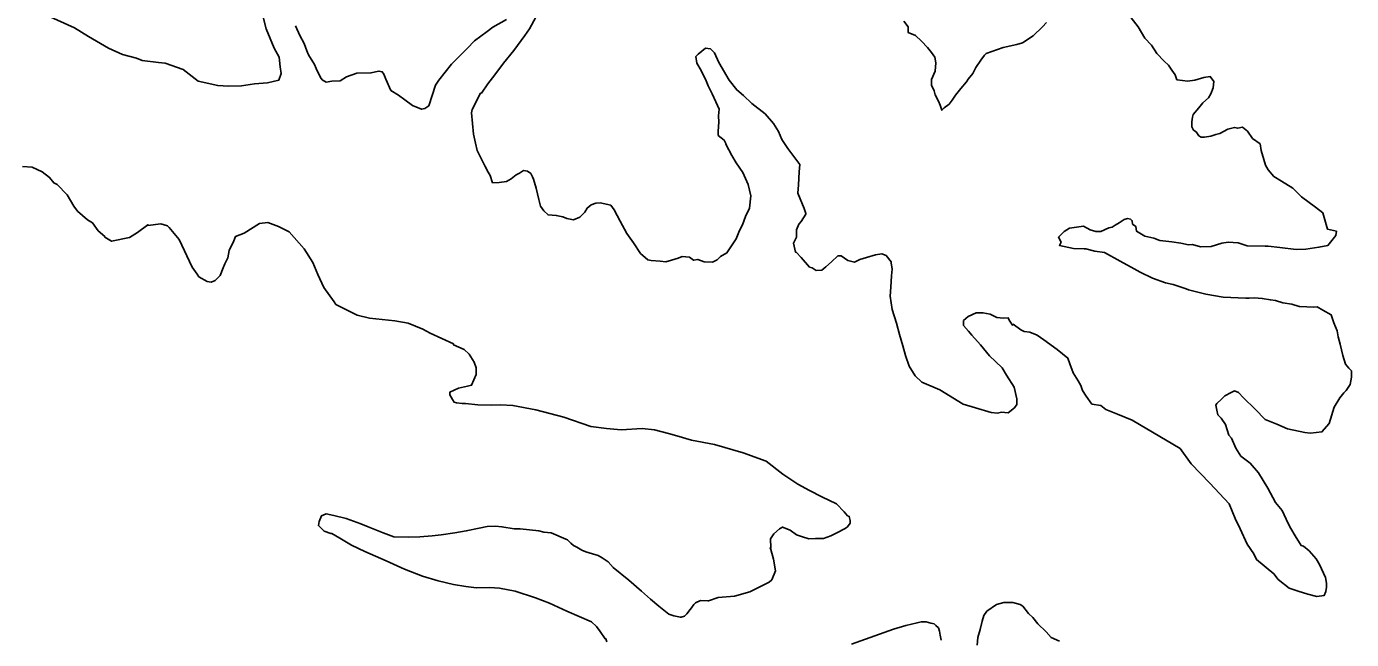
# Model space of a CAD drawing. Extents: x -939622 to -934222, y 1383701 to 1385301.
# Drawn here: x -935749.592 to -935744.72, y 1384155.82 to 1384158.075 of the extents above; entities that cross this region are included whole.
import ezdxf

# ---------------------------------------------------------------- set-up
doc = ezdxf.new("R2010")
doc.units = 0
doc.layers.add('Level 9', color=7, linetype='Continuous')

msp = doc.modelspace()

# ---------------------------------------------------------------- linework, layer by layer
at = {"layer": 'Level 9'}
for points in [[(-935749.5154, 1384158.1159), (-935749.4153, 1384158.0703), (-935749.3635, 1384158.0385), (-935749.2905, 1384157.9952), (-935749.239, 1384157.9724), (-935749.1876, 1384157.9586), (-935749.1664, 1384157.9501), (-935749.1063, 1384157.9426), (-935749.0822, 1384157.9402), (-935749.0157, 1384157.9178), (-935748.9606, 1384157.874), (-935748.8883, 1384157.8578), (-935748.8492, 1384157.8557), (-935748.8013, 1384157.8569), (-935748.7535, 1384157.8641), (-935748.7056, 1384157.8683), (-935748.6638, 1384157.8784), (-935748.6555, 1384157.9027), (-935748.659, 1384157.9266), (-935748.6629, 1384157.9626), (-935748.6817, 1384157.9953), (-935748.7105, 1384158.0667), (-935748.727, 1384158.1295)], [(-935748.6028, 1384158.0785), (-935748.5869, 1384158.0427), (-935748.5712, 1384158.0131), (-935748.5616, 1384157.9862), (-935748.5552, 1384157.9713), (-935748.5333, 1384157.9358), (-935748.527, 1384157.9209), (-935748.5111, 1384157.8882), (-935748.5049, 1384157.8793), (-935748.4897, 1384157.8707), (-935748.4688, 1384157.8742), (-935748.4388, 1384157.875), (-935748.4152, 1384157.8906), (-935748.3766, 1384157.9036), (-935748.3256, 1384157.9048), (-935748.2958, 1384157.9116), (-935748.2837, 1384157.9089), (-935748.2775, 1384157.9), (-935748.2711, 1384157.8821), (-935748.2521, 1384157.8405), (-935748.2246, 1384157.8231), (-935748.2002, 1384157.8057), (-935748.1727, 1384157.7853), (-935748.1394, 1384157.7711), (-935748.1275, 1384157.7744), (-935748.1127, 1384157.7838), (-935748.0876, 1384157.8596), (-935748.0761, 1384157.878), (-935748.0295, 1384157.9363), (-935747.971, 1384157.9949), (-935747.9447, 1384158.0226), (-935747.8976, 1384158.0569), (-935747.877, 1384158.0725), (-935747.8267, 1384158.1008)], [(-935747.7189, 1384158.1095), (-935747.7419, 1384158.0668), (-935747.7593, 1384158.0423), (-935747.7999, 1384157.9871), (-935747.8377, 1384157.9411), (-935747.8696, 1384157.8981)], [(-935746.0008, 1384157.9988), (-935746.0633, 1384157.9762), (-935746.0691, 1384157.97), (-935746.0836, 1384157.9516), (-935746.101, 1384157.9241), (-935746.1124, 1384157.9028), (-935746.1299, 1384157.8813), (-935746.1357, 1384157.8721), (-935746.156, 1384157.8475), (-935746.1764, 1384157.823), (-935746.188, 1384157.8046), (-935746.1996, 1384157.7893), (-935746.2173, 1384157.7768), (-935746.226, 1384157.7676), (-935746.2325, 1384157.7855), (-935746.2388, 1384157.8003), (-935746.2514, 1384157.8241), (-935746.2548, 1384157.8391), (-935746.2643, 1384157.8599), (-935746.2648, 1384157.8809), (-935746.2506, 1384157.9114), (-935746.2483, 1384157.9415), (-935746.2519, 1384157.9625), (-935746.2643, 1384157.9802), (-935746.2797, 1384157.9979), (-935746.3013, 1384158.0214), (-935746.3228, 1384158.0419), (-935746.3501, 1384158.0533), (-935746.3506, 1384158.0743), (-935746.3661, 1384158.095)], [(-935745.8412, 1384158.09), (-935745.8558, 1384158.0746), (-935745.8909, 1384158.0406), (-935745.9293, 1384158.0156), (-935745.9501, 1384158.0091), (-935746.0008, 1384157.9988)], [(-935745.6602, 1384157.3214), (-935745.6422, 1384157.3218), (-935745.6126, 1384157.3346), (-935745.6006, 1384157.3379), (-935745.5888, 1384157.3442), (-935745.574, 1384157.3536), (-935745.5564, 1384157.3661), (-935745.5444, 1384157.3694), (-935745.5324, 1384157.3667), (-935745.5262, 1384157.3608), (-935745.5259, 1384157.3488), (-935745.5137, 1384157.3401), (-935745.5103, 1384157.3221), (-935745.4799, 1384157.3048), (-935745.4467, 1384157.2966), (-935745.4255, 1384157.2881), (-935745.3804, 1384157.2832), (-935745.3473, 1384157.278), (-935745.3201, 1384157.2727), (-935745.3051, 1384157.273), (-935745.275, 1384157.2648), (-935745.236, 1384157.2657), (-935745.1973, 1384157.2787), (-935745.1734, 1384157.2823), (-935745.1374, 1384157.2802), (-935745.1041, 1384157.269), (-935745.0381, 1384157.2677), (-935745.0261, 1384157.268), (-935744.984, 1384157.263), (-935744.9239, 1384157.2555), (-935744.8879, 1384157.2564), (-935744.8401, 1384157.2636), (-935744.8073, 1384157.2704), (-935744.7782, 1384157.3072), (-935744.7756, 1384157.3223), (-935744.8088, 1384157.3305), (-935744.8252, 1384157.3903), (-935744.8527, 1384157.4107), (-935744.9046, 1384157.4485), (-935744.9354, 1384157.4808), (-935744.9781, 1384157.5068), (-935745.0055, 1384157.5242), (-935745.0271, 1384157.5477), (-935745.0365, 1384157.5655), (-935745.043, 1384157.5864), (-935745.0528, 1384157.6193), (-935745.0564, 1384157.6433), (-935745.0839, 1384157.6636), (-935745.1026, 1384157.6902), (-935745.1209, 1384157.7048), (-935745.1388, 1384157.7014), (-935745.1509, 1384157.7041), (-935745.1747, 1384157.6975), (-935745.2043, 1384157.6817), (-935745.2192, 1384157.6783), (-935745.237, 1384157.6718), (-935745.2609, 1384157.6682), (-935745.2729, 1384157.6679), (-935745.2821, 1384157.6737), (-935745.2914, 1384157.6885), (-935745.3006, 1384157.6943), (-935745.3069, 1384157.7062), (-935745.3073, 1384157.7243), (-935745.3048, 1384157.7424), (-935745.302, 1384157.7515), (-935745.2816, 1384157.776), (-935745.2671, 1384157.7944), (-935745.2465, 1384157.813), (-935745.2379, 1384157.8283), (-935745.2294, 1384157.8495), (-935745.227, 1384157.8737), (-935745.2395, 1384157.8914), (-935745.2634, 1384157.8878), (-935745.2961, 1384157.878), (-935745.323, 1384157.8743), (-935745.3411, 1384157.8768), (-935745.3621, 1384157.8793), (-935745.3686, 1384157.8972), (-935745.381, 1384157.915), (-935745.3934, 1384157.9327), (-935745.4088, 1384157.9474), (-935745.4365, 1384157.9767), (-935745.4552, 1384158.0064), (-935745.4799, 1384158.0328), (-935745.5049, 1384158.0743), (-935745.539, 1384158.1186)], [(-935747.8696, 1384157.8981), (-935747.8958, 1384157.8644), (-935747.919, 1384157.8307), (-935747.922, 1384157.8307), (-935747.9534, 1384157.7697), (-935747.9561, 1384157.7576), (-935747.9522, 1384157.7186), (-935747.9482, 1384157.6796), (-935747.9414, 1384157.6467), (-935747.9347, 1384157.6198), (-935747.9189, 1384157.5871), (-935747.9063, 1384157.5633), (-935747.8938, 1384157.5396), (-935747.8875, 1384157.5277), (-935747.8778, 1384157.5008), (-935747.8538, 1384157.5014), (-935747.8269, 1384157.5051), (-935747.8092, 1384157.5146), (-935747.7916, 1384157.5301), (-935747.7797, 1384157.5364), (-935747.765, 1384157.5458), (-935747.7499, 1384157.5431), (-935747.7377, 1384157.5344), (-935747.7314, 1384157.5225), (-935747.7282, 1384157.5136), (-935747.7184, 1384157.4807), (-935747.7083, 1384157.4389), (-935747.7017, 1384157.415), (-935747.6893, 1384157.3972), (-935747.674, 1384157.3826), (-935747.6439, 1384157.3803), (-935747.6198, 1384157.3749), (-935747.6047, 1384157.3693), (-935747.5805, 1384157.3638), (-935747.5568, 1384157.3735), (-935747.5392, 1384157.3919), (-935747.5306, 1384157.4072), (-935747.5159, 1384157.4196), (-935747.4981, 1384157.4261), (-935747.4831, 1384157.4264), (-935747.4439, 1384157.4184), (-935747.4315, 1384157.4006), (-935747.4095, 1384157.3591), (-935747.3844, 1384157.3146), (-935747.3595, 1384157.2791), (-935747.3346, 1384157.2406), (-935747.307, 1384157.2172), (-935747.2949, 1384157.2145), (-935747.2619, 1384157.2123), (-935747.2408, 1384157.2098), (-935747.22, 1384157.2164), (-935747.1962, 1384157.223), (-935747.1813, 1384157.2294), (-935747.1543, 1384157.227), (-935747.139, 1384157.2154), (-935747.1241, 1384157.2188), (-935747.0999, 1384157.2103), (-935747.0699, 1384157.2081), (-935747.0521, 1384157.2175), (-935747.0404, 1384157.2299), (-935747.0167, 1384157.2425), (-935746.982, 1384157.2945), (-935746.9708, 1384157.3249), (-935746.9593, 1384157.3462), (-935746.9481, 1384157.3766), (-935746.9338, 1384157.407), (-935746.929, 1384157.4523), (-935746.939, 1384157.4941), (-935746.9581, 1384157.5388), (-935746.983, 1384157.5742), (-935746.9986, 1384157.6009), (-935747.0206, 1384157.6425), (-935747.0207, 1384157.6455), (-935747.027, 1384157.6574), (-935747.0484, 1384157.6749), (-935747.0488, 1384157.6899), (-935747.0466, 1384157.7231), (-935747.0472, 1384157.7471), (-935747.0448, 1384157.7713), (-935747.0575, 1384157.798), (-935747.0702, 1384157.8278), (-935747.0859, 1384157.8575), (-935747.0924, 1384157.8754), (-935747.1113, 1384157.914), (-935747.127, 1384157.9407), (-935747.1306, 1384157.9647), (-935747.1218, 1384157.9739), (-935747.0954, 1384157.9956), (-935747.0773, 1384157.9931), (-935747.0619, 1384157.9784), (-935747.0461, 1384157.9427), (-935747.0085, 1384157.8775), (-935746.9806, 1384157.8421), (-935746.9561, 1384157.8216), (-935746.9254, 1384157.7923), (-935746.8765, 1384157.7544), (-935746.8456, 1384157.7191), (-935746.8269, 1384157.6894), (-935746.8141, 1384157.6597), (-935746.7923, 1384157.6271), (-935746.7489, 1384157.568)], [(-935747.201, 1384156.57), (-935747.2312, 1384156.5783), (-935747.2825, 1384156.5921), (-935747.3276, 1384156.597), (-935747.4055, 1384156.592), (-935747.4596, 1384156.5967), (-935747.5167, 1384156.6043), (-935747.6165, 1384156.6379), (-935747.7192, 1384156.6654), (-935747.8035, 1384156.6814), (-935747.8486, 1384156.6833), (-935747.8815, 1384156.6825), (-935747.9326, 1384156.6842), (-935747.9777, 1384156.6891), (-935747.9897, 1384156.6888), (-935748.0107, 1384156.6913), (-935748.0198, 1384156.6941), (-935748.026, 1384156.7029), (-935748.0354, 1384156.7208), (-935748.0357, 1384156.7298), (-935748.0031, 1384156.7456), (-935747.9702, 1384156.7525), (-935747.9553, 1384156.7558), (-935747.9383, 1384156.7954), (-935747.9389, 1384156.8194), (-935747.9454, 1384156.8403), (-935747.9642, 1384156.8699), (-935747.9826, 1384156.8875), (-935748.022, 1384156.9046), (-935748.0221, 1384156.9076), (-935748.107, 1384156.9476), (-935748.1344, 1384156.962), (-935748.1889, 1384156.9847), (-935748.2371, 1384156.9925), (-935748.3303, 1384157.0022), (-935748.3755, 1384157.0131), (-935748.4545, 1384157.0533), (-935748.4607, 1384157.0622), (-935748.498, 1384157.1154), (-935748.5202, 1384157.163), (-935748.5393, 1384157.2076), (-935748.5705, 1384157.258), (-935748.6075, 1384157.2992), (-935748.626, 1384157.3198), (-935748.6655, 1384157.3398), (-935748.7048, 1384157.3539), (-935748.7347, 1384157.3502), (-935748.7909, 1384157.3157), (-935748.8235, 1384157.3028), (-935748.8292, 1384157.2876), (-935748.8463, 1384157.2511), (-935748.8516, 1384157.2239), (-935748.863, 1384157.2026), (-935748.8687, 1384157.1874), (-935748.88, 1384157.16), (-935748.8975, 1384157.1415), (-935748.9124, 1384157.1351), (-935748.9274, 1384157.1378), (-935748.9578, 1384157.1551), (-935748.964, 1384157.1639), (-935748.9827, 1384157.1906), (-935749.0302, 1384157.2917), (-935749.0673, 1384157.3359), (-935749.0734, 1384157.3417), (-935749.0976, 1384157.3501), (-935749.1454, 1384157.3429), (-935749.1455, 1384157.3459), (-935749.1838, 1384157.3179), (-935749.2133, 1384157.2991), (-935749.2789, 1384157.2855), (-935749.3033, 1384157.2999), (-935749.3034, 1384157.3029), (-935749.3279, 1384157.3234), (-935749.3496, 1384157.3529), (-935749.3679, 1384157.3645), (-935749.4046, 1384157.3967), (-935749.4171, 1384157.4144), (-935749.4421, 1384157.4559), (-935749.479, 1384157.4941), (-935749.4912, 1384157.4998), (-935749.5067, 1384157.5205), (-935749.5342, 1384157.5408), (-935749.5706, 1384157.558), (-935749.6066, 1384157.5601)], [(-935746.7489, 1384157.568), (-935746.7512, 1384157.5409), (-935746.753, 1384157.4927), (-935746.7553, 1384157.4626), (-935746.7329, 1384157.406), (-935746.7265, 1384157.3881), (-935746.7264, 1384157.3851), (-935746.7437, 1384157.3576), (-935746.7525, 1384157.3483), (-935746.7609, 1384157.3271), (-935746.7603, 1384157.3), (-935746.7717, 1384157.2787), (-935746.7649, 1384157.2457), (-935746.7619, 1384157.2458), (-935746.7434, 1384157.2252), (-935746.7126, 1384157.1899), (-935746.7035, 1384157.1871), (-935746.6883, 1384157.1785), (-935746.6673, 1384157.179), (-935746.6526, 1384157.1914), (-935746.6321, 1384157.2099), (-935746.6086, 1384157.2316), (-935746.5966, 1384157.2319), (-935746.5844, 1384157.2232), (-935746.5722, 1384157.2144), (-935746.5481, 1384157.209), (-935746.5273, 1384157.2186), (-935746.5035, 1384157.2252), (-935746.4708, 1384157.235), (-935746.4469, 1384157.2386), (-935746.4317, 1384157.233), (-935746.4131, 1384157.2094), (-935746.4131, 1384157.2064), (-935746.4095, 1384157.1824), (-935746.4119, 1384157.1583), (-935746.4138, 1384157.1161), (-935746.416, 1384157.083), (-935746.4088, 1384157.035), (-935746.3926, 1384156.9843), (-935746.3826, 1384156.9424), (-935746.3695, 1384156.9006), (-935746.3596, 1384156.8647), (-935746.3467, 1384156.826), (-935746.3248, 1384156.7904), (-935746.3002, 1384156.7669), (-935746.2336, 1384156.7385), (-935746.1483, 1384156.6865), (-935746.103, 1384156.6726), (-935746.0456, 1384156.656), (-935746.0215, 1384156.6535), (-935746.0066, 1384156.6569), (-935745.9826, 1384156.6545), (-935745.959, 1384156.6732), (-935745.9504, 1384156.6854), (-935745.9509, 1384156.7064), (-935745.9609, 1384156.7483), (-935745.989, 1384156.7927), (-935746.0047, 1384156.8194), (-935746.0292, 1384156.8429), (-935746.0507, 1384156.8634), (-935746.0847, 1384156.9047), (-935746.1156, 1384156.94), (-935746.128, 1384156.9547), (-935746.1465, 1384156.9753), (-935746.1469, 1384156.9934), (-935746.1293, 1384157.0089), (-935746.0996, 1384157.0216), (-935746.0756, 1384157.0222), (-935746.0485, 1384157.0169), (-935746.0242, 1384157.0055), (-935746.0002, 1384157.003), (-935745.9822, 1384157.0035), (-935745.979, 1384156.9946), (-935745.9666, 1384156.9768), (-935745.9636, 1384156.9799), (-935745.9361, 1384156.9595), (-935745.924, 1384156.9538), (-935745.903, 1384156.9513), (-935745.8757, 1384156.94), (-935745.8513, 1384156.9225), (-935745.8024, 1384156.8876), (-935745.7626, 1384156.8555), (-935745.7561, 1384156.8346), (-935745.7433, 1384156.8019), (-935745.7246, 1384156.7722), (-935745.7152, 1384156.7544), (-935745.7087, 1384156.7365), (-935745.6962, 1384156.7158), (-935745.6745, 1384156.6862), (-935745.6414, 1384156.6811), (-935745.623, 1384156.6665), (-935745.5806, 1384156.6495), (-935745.5261, 1384156.6268), (-935745.3496, 1384156.5229), (-935745.3092, 1384156.4667), (-935745.2415, 1384156.3962), (-935745.1706, 1384156.3197), (-935745.1483, 1384156.2661), (-935745.1293, 1384156.2275), (-935745.1039, 1384156.171), (-935745.0791, 1384156.1355)], [(-935745.0791, 1384156.1355), (-935745.0696, 1384156.1147), (-935745.0053, 1384156.0621), (-935744.9898, 1384156.0414), (-935744.95, 1384156.0093), (-935744.9167, 1384155.9981), (-935744.8805, 1384155.987), (-935744.8473, 1384155.9788), (-935744.8204, 1384155.9825), (-935744.8148, 1384155.9977), (-935744.8121, 1384156.0128), (-935744.8125, 1384156.0278), (-935744.816, 1384156.0488), (-935744.8382, 1384156.0964), (-935744.8507, 1384156.1171), (-935744.8754, 1384156.1466), (-935744.8969, 1384156.1641), (-935744.9059, 1384156.1669), (-935744.9278, 1384156.2024), (-935744.9434, 1384156.2291), (-935744.9529, 1384156.2469), (-935744.9751, 1384156.2945), (-935744.9998, 1384156.324), (-935745.0281, 1384156.3774), (-935745.0625, 1384156.4337), (-935745.0933, 1384156.4691), (-935745.127, 1384156.4953), (-935745.1457, 1384156.5249), (-935745.1616, 1384156.5606), (-935745.1709, 1384156.5724), (-935745.1838, 1384156.6112), (-935745.1994, 1384156.6349), (-935745.2117, 1384156.6466), (-935745.2151, 1384156.6646), (-935745.2186, 1384156.6826), (-935745.2157, 1384156.6886), (-935745.1981, 1384156.7041), (-935745.1864, 1384156.7164), (-935745.1627, 1384156.7291), (-935745.1509, 1384156.7354), (-935745.1358, 1384156.7297), (-935745.1173, 1384156.7091), (-935745.0743, 1384156.6681), (-935745.0373, 1384156.6299), (-935744.9949, 1384156.6129), (-935744.9555, 1384156.5958), (-935744.8922, 1384156.5824), (-935744.8712, 1384156.5799), (-935744.8293, 1384156.5839), (-935744.803, 1384156.6147), (-935744.7836, 1384156.6753), (-935744.7634, 1384156.7089), (-935744.7489, 1384156.7273), (-935744.7401, 1384156.7366), (-935744.7256, 1384156.758), (-935744.7203, 1384156.7852), (-935744.7209, 1384156.8093), (-935744.7301, 1384156.8181), (-935744.7425, 1384156.8328), (-935744.7523, 1384156.8656), (-935744.7623, 1384156.9075), (-935744.769, 1384156.9344), (-935744.7725, 1384156.9554), (-935744.7852, 1384156.9851), (-935744.795, 1384157.015), (-935744.8254, 1384157.0323), (-935744.8466, 1384157.0438), (-935744.8586, 1384157.0435), (-935744.9097, 1384157.0452), (-935744.9127, 1384157.0452), (-935744.9399, 1384157.0535), (-935744.973, 1384157.0587), (-935745.0002, 1384157.067), (-935745.0182, 1384157.0696), (-935745.0483, 1384157.0749), (-935745.0784, 1384157.0771), (-935745.0964, 1384157.0767), (-935745.1084, 1384157.0764), (-935745.1924, 1384157.0803), (-935745.2557, 1384157.0908), (-935745.319, 1384157.1072), (-935745.3281, 1384157.11), (-935745.3765, 1384157.1269), (-935745.4036, 1384157.1322), (-935745.452, 1384157.1491), (-935745.4976, 1384157.172), (-935745.5189, 1384157.1835), (-935745.5705, 1384157.2123), (-935745.6283, 1384157.2439), (-935745.6644, 1384157.2491), (-935745.6976, 1384157.2573), (-935745.7036, 1384157.2571), (-935745.7426, 1384157.2592), (-935745.7939, 1384157.2699), (-935745.7882, 1384157.2821), (-935745.7976, 1384157.2999), (-935745.7772, 1384157.3215), (-935745.7565, 1384157.334), (-935745.7057, 1384157.3413), (-935745.6813, 1384157.3269), (-935745.6602, 1384157.3214)], [(-935748.348, 1384156.1444), (-935748.3966, 1384156.1673), (-935748.4149, 1384156.1788), (-935748.4392, 1384156.1933), (-935748.4696, 1384156.2106), (-935748.4726, 1384156.2105), (-935748.4968, 1384156.2189), (-935748.5183, 1384156.2394), (-935748.5157, 1384156.2545), (-935748.5072, 1384156.2758), (-935748.4894, 1384156.2823), (-935748.4623, 1384156.2769), (-935748.417, 1384156.266), (-935748.3626, 1384156.2463), (-935748.3353, 1384156.235), (-935748.2807, 1384156.2123), (-935748.2414, 1384156.1982), (-935748.1874, 1384156.1965), (-935748.1454, 1384156.1976), (-935748.1006, 1384156.2017), (-935748.0677, 1384156.2055), (-935748.0169, 1384156.2128), (-935747.9751, 1384156.2199), (-935747.9273, 1384156.2301), (-935747.8975, 1384156.2368), (-935747.8675, 1384156.2376), (-935747.8435, 1384156.2352), (-935747.7983, 1384156.2273), (-935747.7773, 1384156.2278), (-935747.7082, 1384156.2205), (-935747.69, 1384156.2149), (-935747.663, 1384156.2126), (-935747.6085, 1384156.1899), (-935747.6024, 1384156.187), (-935747.5901, 1384156.1753), (-935747.5809, 1384156.1665), (-935747.5687, 1384156.1608), (-935747.5505, 1384156.1492), (-935747.5353, 1384156.1436), (-935747.5111, 1384156.1351), (-935747.49, 1384156.1296), (-935747.4748, 1384156.121), (-935747.4534, 1384156.1065), (-935747.4349, 1384156.0859), (-935747.3768, 1384156.0392), (-935747.3308, 1384155.9982), (-935747.2971, 1384155.969), (-935747.2665, 1384155.9427), (-935747.2298, 1384155.9135), (-935747.2116, 1384155.9079), (-935747.1875, 1384155.9025), (-935747.1845, 1384155.9026), (-935747.1726, 1384155.9059), (-935747.1638, 1384155.9151), (-935747.1522, 1384155.9305), (-935747.1464, 1384155.9366), (-935747.1377, 1384155.9489), (-935747.1318, 1384155.955), (-935747.1141, 1384155.9645), (-935747.087, 1384155.9622), (-935747.084, 1384155.9623), (-935747.0484, 1384155.9752), (-935746.9885, 1384155.9797), (-935746.9319, 1384155.9961), (-935746.8608, 1384156.031), (-935746.852, 1384156.0402), (-935746.8379, 1384156.0737), (-935746.8449, 1384156.1156), (-935746.8548, 1384156.1515), (-935746.8579, 1384156.1574), (-935746.8549, 1384156.1575), (-935746.8558, 1384156.1906), (-935746.8442, 1384156.2089), (-935746.8237, 1384156.2275), (-935746.8118, 1384156.2338), (-935746.7846, 1384156.2224), (-935746.7602, 1384156.205), (-935746.742, 1384156.1994), (-935746.7148, 1384156.1911), (-935746.6908, 1384156.1916), (-935746.6609, 1384156.1924), (-935746.6341, 1384156.2021), (-935746.6104, 1384156.2147), (-935746.5838, 1384156.2274), (-935746.5749, 1384156.2336), (-935746.5691, 1384156.2398), (-935746.5633, 1384156.249), (-935746.5635, 1384156.258), (-935746.5669, 1384156.273), (-935746.573, 1384156.2758), (-935746.5853, 1384156.2905), (-935746.6131, 1384156.3199), (-935746.6677, 1384156.3457), (-935746.7132, 1384156.3686), (-935746.7558, 1384156.3916), (-935746.8107, 1384156.4293), (-935746.8718, 1384156.476), (-935746.9566, 1384156.5069), (-935747.0623, 1384156.5374), (-935747.1466, 1384156.5533), (-935747.201, 1384156.57)], [(-935747.4581, 1384155.8116), (-935747.4614, 1384155.8235), (-935747.4644, 1384155.8234), (-935747.4831, 1384155.85), (-935747.4955, 1384155.8678), (-935747.5139, 1384155.8854), (-935747.6049, 1384155.9252), (-935747.6686, 1384155.9537), (-935747.7201, 1384155.9735), (-935747.7956, 1384155.9987), (-935747.8529, 1384156.0093), (-935747.8889, 1384156.0114), (-935747.9369, 1384156.0102), (-935747.976, 1384156.0153), (-935748.0212, 1384156.0232), (-935748.0785, 1384156.0368), (-935748.1359, 1384156.0534), (-935748.2025, 1384156.0788), (-935748.2692, 1384156.1103), (-935748.3086, 1384156.1273), (-935748.348, 1384156.1444)], [(-935745.7938, 1384155.8139), (-935745.8242, 1384155.8281), (-935745.8427, 1384155.8487), (-935745.8734, 1384155.8781), (-935745.892, 1384155.9017), (-935745.9073, 1384155.9163), (-935745.929, 1384155.9429), (-935745.9381, 1384155.9487), (-935745.9653, 1384155.957), (-935745.9983, 1384155.9562), (-935746.0251, 1384155.9495), (-935746.0605, 1384155.9245), (-935746.0721, 1384155.9092), (-935746.0776, 1384155.888), (-935746.0858, 1384155.8577), (-935746.0941, 1384155.8274), (-935746.0964, 1384155.8003)], [(-935746.2288, 1384155.8181), (-935746.2322, 1384155.836), (-935746.2356, 1384155.851), (-935746.2389, 1384155.863), (-935746.2481, 1384155.8717), (-935746.2542, 1384155.8776), (-935746.2663, 1384155.8803), (-935746.2844, 1384155.8859), (-935746.3024, 1384155.8854), (-935746.3173, 1384155.8821), (-935746.3591, 1384155.872), (-935746.4037, 1384155.8588), (-935746.5583, 1384155.8039)]]:
    msp.add_lwpolyline(points, dxfattribs=at)

doc.saveas('drawing.dxf')
